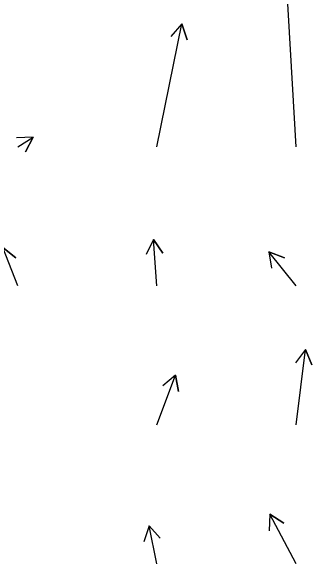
# Model space of a CAD drawing. Extents: x 954385 to 988206, y 1868364 to 1924553.
# Drawn here: x 957804.7 to 957912.8, y 1918868.9 to 1919067.8 of the extents above; entities that cross this region are included whole.
import ezdxf

# ---------------------------------------------------------------- set-up
doc = ezdxf.new("R2010")
doc.units = 0
doc.layers.add('26', color=7, linetype='Continuous')

msp = doc.modelspace()

# ---------------------------------------------------------------- linework, layer by layer
at = {"layer": '26'}
for points in [[(957907.13, 1919018.93), (957903.85, 1919076.81), (957907.14, 1919071.79), (957903.85, 1919076.81), (957901.15, 1919071.46)], [(957857.13, 1919018.93), (957866.1, 1919063.17), (957868.01, 1919057.48), (957866.1, 1919063.17), (957862.13, 1919058.67)], [(957807.13, 1919018.93), (957812.63, 1919022.44), (957809.87, 1919017.12), (957812.63, 1919022.44), (957806.63, 1919022.17)], [(957857.13, 1918968.93), (957855.87, 1918985.69), (957859.25, 1918980.73), (957855.87, 1918985.69), (957853.27, 1918980.28)], [(957807.13, 1918968.93), (957801.72, 1918982.77), (957806.41, 1918979.02), (957801.72, 1918982.77), (957800.82, 1918976.84)], [(957907.13, 1918968.93), (957897.41, 1918981.22), (957902.99, 1918979), (957897.41, 1918981.22), (957898.28, 1918975.28)], [(957907.13, 1918918.93), (957910.52, 1918946.07), (957912.85, 1918940.55), (957910.52, 1918946.07), (957906.9, 1918941.29)], [(957857.13, 1918918.93), (957863.85, 1918936.85), (957864.83, 1918930.93), (957863.85, 1918936.85), (957859.21, 1918933.04)], [(957907.13, 1918868.93), (957897.71, 1918886.82), (957902.79, 1918883.62), (957897.71, 1918886.82), (957897.48, 1918880.83)], [(957857.13, 1918868.93), (957854.32, 1918882.63), (957858.3, 1918878.14), (957854.32, 1918882.63), (957852.43, 1918876.93)]]:
    msp.add_lwpolyline(points, dxfattribs=at)

doc.saveas('drawing.dxf')
